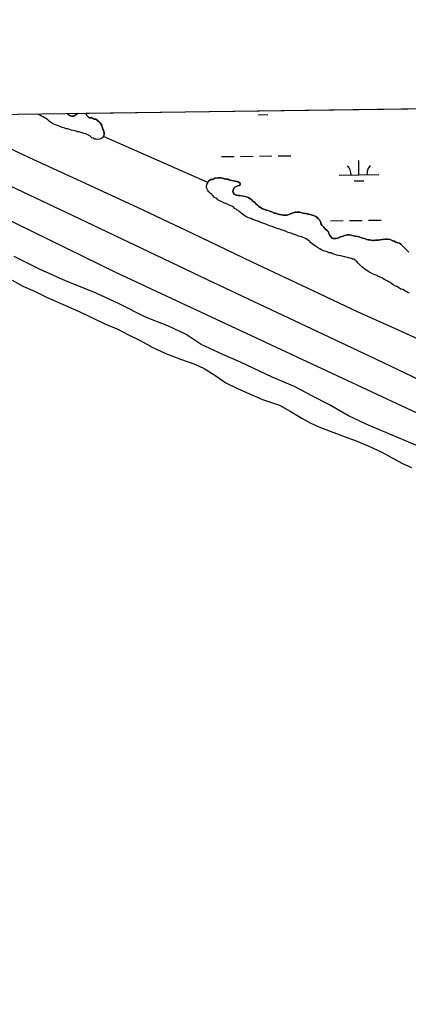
# Model space of a CAD drawing. Extents: x 3767014 to 3805179, y 361544 to 387384.
# Drawn here: x 3785636 to 3786618, y 383067 to 385588 of the extents above; entities that cross this region are included whole.
import ezdxf

# ---------------------------------------------------------------- set-up
doc = ezdxf.new("R2010")
doc.units = 0
for name, color, linetype in [('V-GRID-FRAM', 7, 'Continuous'), ('V-LEVE-TOET', 7, 'Continuous'), ('V-ROAD-CNTR', 7, 'Continuous'), ('V-TOPO-SHOR', 7, 'Continuous'), ('V-WETL-SWMP', 7, 'Continuous')]:
    doc.layers.add(name, color=color, linetype=linetype)

msp = doc.modelspace()

# ---------------------------------------------------------------- linework, layer by layer
at = {"layer": 'V-GRID-FRAM'}
msp.add_lwpolyline([(3771006.872, 385146.094), (3802799.803, 385587.734), (3803060.286, 367407.215), (3771251.489, 366965.353), (3771006.872, 385146.094)], dxfattribs=at)
at = {"layer": 'V-LEVE-TOET'}
for points in [[(3785229.031, 385343.656), (3785401.253, 385262.636), (3785579.952, 385182.434), (3785767.985, 385093.803), (3785961.066, 385001.729), (3786109.945, 384930.966), (3786344.505, 384820.27), (3786535.253, 384730.111), (3786798.512, 384604.558), (3786982.256, 384520.916), (3787275.356, 384382.834), (3787483.574, 384281.601), (3787733.581, 384171.402), (3787888.308, 384093.73), (3788026.329, 384028.681), (3788208.576, 383938.848), (3788256.29, 383912.541)], [(3785534.668, 385298.789), (3785659.893, 385239.827), (3785780.846, 385183.927), (3785932.816, 385113.574), (3786073.933, 385047.389), (3786223.212, 384975.084), (3786377.123, 384903.2), (3786491.111, 384848.792), (3786592.671, 384803.179), (3786721.759, 384744.633), (3786847.352, 384687.994), (3786943.883, 384643.505), (3787040.051, 384595.533), (3787163.328, 384538.877), (3787256.768, 384493.976), (3787317.247, 384465.833), (3787445.581, 384404.577), (3787566.172, 384345.582), (3787662.708, 384299.933), (3787805.001, 384231.824), (3787952.32, 384163.37), (3788045.375, 384118.465), (3788167.469, 384064.892), (3788259.36, 384020.753)]]:
    msp.add_lwpolyline(points, dxfattribs=at)
at = {"layer": 'V-ROAD-CNTR'}
msp.add_lwpolyline([(3785073.716, 385343.617), (3785880.029, 384948.357), (3786779.082, 384527.971), (3787910.793, 383993.231), (3788491.987, 383720.546), (3788908.924, 383525.296), (3789112.937, 383427.376), (3789311.371, 383323.382), (3789522.323, 383187.997), (3789685.314, 383062.493), (3789779.387, 382976.513), (3789859.849, 382866.935), (3789891.052, 382770.35), (3789903.157, 382676.983), (3789894.588, 382581.375), (3789862.465, 382479.224), (3789809.697, 382395.461), (3789745.649, 382318.203), (3789303.868, 381804.093), (3789127.236, 381599.191), (3788946.535, 381402.797), (3788210.168, 380604.051), (3788186.907, 380582.967)], dxfattribs=at)
at = {"layer": 'V-TOPO-SHOR'}
for points in [[(3785721.972, 385323.879), (3785718.536, 385325.225), (3785713.711, 385328.616), (3785710.262, 385331.334), (3785706.809, 385334.736), (3785704.052, 385336.773), (3785700.61, 385338.803), (3785697.853, 385340.841), (3785695.098, 385342.192), (3785692.348, 385343.542), (3785688.909, 385344.888), (3785686.153, 385346.925), (3785683.398, 385348.275), (3785680.648, 385349.627), (3785680.048, 385349.921)], [(3785755.946, 385350.975), (3785758.126, 385348.828), (3785760.886, 385346.104), (3785764.325, 385344.759), (3785767.757, 385344.099), (3785771.872, 385344.13), (3785774.604, 385345.52), (3785778.016, 385347.601), (3785780.738, 385350.364), (3785781.45, 385351.33)], [(3785802.859, 385351.627), (3785803.37, 385349.162), (3785805.453, 385345.748), (3785808.216, 385343.026), (3785810.978, 385340.304), (3785814.411, 385339.645), (3785817.839, 385339.669), (3785820.592, 385338.318), (3785824.028, 385336.972), (3785828.149, 385336.317), (3785830.905, 385334.281), (3785833.662, 385332.243), (3785836.421, 385330.208), (3785839.181, 385327.486), (3785841.258, 385324.76), (3785843.347, 385320.662), (3785844.058, 385317.238), (3785845.448, 385314.506), (3785846.159, 385311.083), (3785847.549, 385308.351), (3785848.26, 385304.927), (3785848.977, 385300.821), (3785849.008, 385296.706), (3785846.317, 385289.831)], [(3785846.317, 385289.831), (3785840.857, 385286.364), (3785837.428, 385286.337), (3785833.326, 385284.937), (3785829.208, 385285.592), (3785825.773, 385286.251), (3785821.646, 385288.279), (3785818.208, 385289.622), (3785814.761, 385292.34), (3785812.002, 385294.378), (3785809.246, 385296.414), (3785806.493, 385297.763), (3785803.05, 385299.797), (3785798.246, 385300.446), (3785794.123, 385301.785), (3785790.005, 385302.443), (3785785.876, 385304.468), (3785781.762, 385304.438), (3785778.325, 385305.783), (3785774.2, 385307.125), (3785770.084, 385307.78), (3785766.649, 385308.439), (3785761.837, 385310.461), (3785757.712, 385311.802), (3785753.593, 385312.458), (3785750.157, 385313.803), (3785746.722, 385314.463), (3785743.286, 385315.808), (3785739.847, 385317.156), (3785721.972, 385323.879)], [(3786108.428, 385167.672), (3786109.087, 385171.105), (3786110.439, 385173.857), (3786111.791, 385176.61), (3786113.14, 385179.362), (3786116.548, 385182.129), (3786119.28, 385183.522), (3786123.388, 385184.236), (3786126.807, 385185.633), (3786129.539, 385187.024), (3786133.647, 385187.741), (3786137.755, 385188.455), (3786141.188, 385187.796), (3786145.302, 385187.827), (3786148.734, 385187.165), (3786152.857, 385185.826), (3786156.982, 385184.484), (3786161.78, 385184.519), (3786164.533, 385183.169), (3786167.965, 385182.51), (3786172.088, 385181.168), (3786176.206, 385180.513), (3786180.325, 385179.858), (3786184.447, 385178.516), (3786187.882, 385177.857), (3786190.634, 385176.505), (3786193.391, 385174.469), (3786193.422, 385170.355), (3786190.69, 385168.964), (3786187.272, 385167.568), (3786183.167, 385166.167), (3786179.751, 385164.77), (3786177.03, 385162.007), (3786175.698, 385156.513), (3786175.039, 385153.08), (3786176.434, 385149.662), (3786178.51, 385146.936), (3786181.269, 385144.898), (3786184.701, 385144.239), (3786188.134, 385143.579), (3786191.562, 385143.604), (3786198.427, 385142.283), (3786201.86, 385141.624), (3786205.292, 385140.962), (3786209.413, 385140.309), (3786212.163, 385138.957), (3786214.916, 385137.605), (3786218.364, 385134.89), (3786221.807, 385132.856), (3786224.57, 385130.134), (3786227.326, 385128.099), (3786230.089, 385125.377), (3786232.856, 385121.969), (3786236.991, 385119.257), (3786239.754, 385116.536), (3786243.201, 385113.82), (3786246.643, 385111.786), (3786250.088, 385109.757), (3786253.52, 385109.095), (3786256.273, 385107.746), (3786259.023, 385106.394), (3786263.144, 385105.739), (3786265.894, 385104.389), (3786270.019, 385103.048), (3786273.458, 385101.702), (3786278.961, 385098.999), (3786283.079, 385098.343), (3786286.518, 385096.998), (3786289.95, 385096.338), (3786292.703, 385094.987), (3786298.191, 385094.341), (3786302.312, 385093.686), (3786307.794, 385093.727), (3786311.909, 385093.758), (3786316.011, 385095.159), (3786319.429, 385096.555), (3786323.531, 385097.956), (3786327.635, 385099.357), (3786332.424, 385100.764), (3786335.848, 385101.477), (3786339.274, 385101.501), (3786344.079, 385100.85), (3786348.888, 385099.515), (3786352.32, 385098.855), (3786356.439, 385098.2), (3786360.557, 385097.545), (3786365.366, 385096.209), (3786370.174, 385094.874), (3786375.669, 385093.543), (3786379.104, 385092.881), (3786381.854, 385091.532), (3786385.985, 385089.504), (3786388.062, 385086.778), (3786390.818, 385084.74), (3786393.579, 385082.019), (3786395.668, 385077.921), (3786397.059, 385075.189), (3786397.083, 385071.76), (3786399.852, 385068.354), (3786402.615, 385065.633), (3786404.691, 385062.905)], [(3786501.412, 384962.835), (3786497.959, 384966.239), (3786495.197, 384968.961), (3786491.744, 384972.363), (3786488.981, 384975.084), (3786484.838, 384979.168), (3786481.389, 384981.886), (3786477.271, 384982.539), (3786474.518, 384983.891), (3786471.086, 384984.55), (3786467.653, 384985.212), (3786464.901, 384986.563), (3786460.782, 384987.219), (3786457.35, 384987.878), (3786451.165, 384989.889), (3786447.046, 384990.545), (3786442.242, 384991.196), (3786436.747, 384992.525), (3786431.248, 384994.54), (3786426.439, 384995.878), (3786422.31, 384997.903), (3786418.192, 384998.559), (3786412.003, 385001.256), (3786406.506, 385002.587), (3786401.007, 385004.602), (3786398.255, 385005.954), (3786394.812, 385007.986), (3786388.617, 385011.367), (3786383.788, 385015.444), (3786381.035, 385016.796), (3786377.586, 385019.514), (3786374.825, 385022.235), (3786371.383, 385024.265), (3786369.304, 385026.993), (3786366.554, 385028.345), (3786363.791, 385031.066), (3786360.342, 385033.782), (3786356.903, 385035.13), (3786352.777, 385037.155), (3786348.652, 385038.497), (3786345.213, 385039.842), (3786341.097, 385040.498), (3786336.282, 385042.519), (3786332.844, 385043.864), (3786328.031, 385045.886), (3786321.16, 385047.891), (3786314.975, 385049.902), (3786309.476, 385051.919), (3786306.721, 385053.269), (3786303.971, 385054.621), (3786299.852, 385055.276), (3786297.1, 385056.626), (3786293.661, 385057.971), (3786288.166, 385059.302), (3786284.044, 385060.644), (3786281.291, 385061.995), (3786277.169, 385063.335), (3786274.414, 385064.686), (3786269.605, 385066.022), (3786265.483, 385067.363), (3786261.354, 385069.389), (3786258.601, 385070.74), (3786253.103, 385072.756), (3786245.541, 385075.443), (3786242.103, 385076.788), (3786238.664, 385078.134), (3786234.542, 385079.475), (3786228.35, 385082.172), (3786224.234, 385082.828), (3786221.475, 385084.863), (3786216.667, 385086.199), (3786210.476, 385088.896), (3786207.723, 385090.248), (3786204.966, 385092.283), (3786200.143, 385095.677), (3786194.628, 385099.748), (3786190.493, 385102.46), (3786188.417, 385105.188), (3786185.664, 385106.537), (3786182.907, 385108.575), (3786180.155, 385109.927), (3786177.392, 385112.649), (3786171.879, 385116.722), (3786167.754, 385118.061), (3786162.249, 385120.763), (3786157.436, 385122.784), (3786153.312, 385124.126), (3786148.499, 385126.147), (3786145.054, 385128.179), (3786141.618, 385129.524), (3786136.799, 385132.229), (3786134.032, 385135.637), (3786128.527, 385138.341), (3786124.378, 385143.108), (3786121.615, 385145.83), (3786117.476, 385149.228), (3786114.023, 385152.63), (3786111.256, 385156.037), (3786109.859, 385159.456), (3786108.538, 385162.687), (3786108.428, 385167.672)], [(3786404.691, 385062.905), (3786407.452, 385060.183), (3786410.217, 385057.461), (3786414.354, 385054.063), (3786416.431, 385051.336), (3786417.833, 385047.233), (3786419.228, 385043.815), (3786420.621, 385041.083), (3786422.697, 385038.355), (3786425.46, 385035.634), (3786428.899, 385034.288), (3786432.325, 385034.315), (3786436.44, 385034.343), (3786440.542, 385035.746), (3786443.96, 385037.143), (3786447.378, 385038.538), (3786451.48, 385039.94), (3786456.95, 385042.038), (3786461.059, 385042.752), (3786464.481, 385043.463), (3786469.279, 385043.5), (3786474.084, 385042.849), (3786480.265, 385041.524), (3786484.387, 385040.182), (3786490.562, 385039.541), (3786496.063, 385037.526), (3786500.186, 385036.186), (3786503.618, 385035.525), (3786507.05, 385034.866), (3786510.489, 385033.52), (3786513.928, 385032.172), (3786517.36, 385031.513), (3786521.479, 385030.858), (3786524.911, 385030.198), (3786528.344, 385029.537), (3786531.772, 385029.563), (3786535.194, 385030.274), (3786539.993, 385030.309), (3786543.421, 385030.333), (3786547.529, 385031.05), (3786553.01, 385031.775), (3786557.802, 385032.498), (3786561.91, 385033.213), (3786566.025, 385033.243), (3786569.457, 385032.582), (3786572.89, 385031.923), (3786577.018, 385029.895), (3786579.771, 385028.545), (3786583.203, 385027.886), (3786587.336, 385025.172), (3786592.147, 385023.837), (3786596.27, 385022.498), (3786599.712, 385020.466), (3786603.861, 385015.696), (3786606.618, 385013.661), (3786608.695, 385010.933), (3786612.148, 385007.531), (3786614.91, 385004.809), (3786617.667, 385002.771), (3786619.746, 385000.045)], [(3786657.689, 384503.27), (3786513.266, 384563.909), (3786467.174, 384585.508), (3786418.972, 384613.946), (3786374.244, 384636.243), (3786332.528, 384659.107), (3786274.346, 384683.771), (3786194.538, 384721.575), (3786149.144, 384741.123), (3786094.798, 384766.088), (3786056.9, 384791.862), (3786010.122, 384813.456), (3785953.738, 384835.665), (3785886.988, 384869.453), (3785829.203, 384895.763), (3785751.498, 384927.413), (3785687.525, 384956.423), (3785621.469, 384988.843)], [(3786621.88, 384896.537), (3786617.755, 384897.877), (3786614.999, 384899.915), (3786611.562, 384901.26), (3786608.803, 384903.296), (3786604.675, 384905.321), (3786599.872, 384905.973), (3786596.423, 384908.69), (3786589.538, 384912.751), (3786586.099, 384914.097), (3786580.59, 384917.484), (3786577.147, 384919.516), (3786572.322, 384922.91), (3786568.88, 384924.941), (3786564.747, 384927.653), (3786561.308, 384928.998), (3786557.179, 384931.026), (3786553.04, 384934.421), (3786545.479, 384937.108), (3786542.727, 384938.46), (3786539.97, 384940.496), (3786533.785, 384942.507), (3786529.656, 384944.532), (3786523.461, 384947.916), (3786517.27, 384950.613), (3786512.447, 384954.004), (3786508.312, 384956.718), (3786504.173, 384960.114), (3786501.412, 384962.835)], [(3785616.973, 384928.89), (3785643.823, 384914.005), (3785674.774, 384900.521), (3785703.677, 384885.65), (3785786.212, 384849.923), (3785850.892, 384818.179), (3785885.276, 384804.033), (3785909.36, 384791.87), (3785940.328, 384776.33), (3785972.68, 384758.744), (3786007.078, 384742.542), (3786042.144, 384729.091), (3786078.574, 384716.334), (3786101.964, 384705.537), (3786129.514, 384688.6), (3786157.078, 384669.607), (3786186.668, 384654.74), (3786214.871, 384641.924), (3786249.945, 384627.098), (3786292.561, 384612.33), (3786319.409, 384597.445), (3786349.019, 384579.839), (3786372.423, 384566.984), (3786392.371, 384558.218), (3786420.565, 384546.772), (3786452.187, 384535.35), (3786486.56, 384522.577), (3786516.821, 384509.775), (3786551.906, 384493.577), (3786602.158, 384465.841), (3786626.234, 384455.048)]]:
    msp.add_lwpolyline(points, dxfattribs=at)
at = {"layer": 'V-WETL-SWMP'}
for p, q in [((3785802.904, 385351.628), (3786618.25, 385362.954)), ((3785755.944, 385350.975), (3785781.45, 385351.33)), ((3785760.887, 385346.105), (3785755.944, 385350.975)), ((3785764.325, 385344.759), (3785760.887, 385346.105)), ((3785767.758, 385344.099), (3785764.325, 385344.759)), ((3785771.871, 385344.129), (3785767.758, 385344.099)), ((3785774.603, 385345.52), (3785771.871, 385344.129)), ((3785778.016, 385347.602), (3785774.603, 385345.52)), ((3785780.738, 385350.365), (3785778.016, 385347.602)), ((3785781.45, 385351.33), (3785780.738, 385350.365)), ((3785803.371, 385349.161), (3785802.904, 385351.628)), ((3785805.453, 385345.748), (3785803.371, 385349.161)), ((3785810.978, 385340.304), (3785805.453, 385345.748)), ((3785814.411, 385339.644), (3785810.978, 385340.304)), ((3785817.839, 385339.669), (3785814.411, 385339.644)), ((3785820.591, 385338.318), (3785817.839, 385339.669)), ((3785824.029, 385336.972), (3785820.591, 385338.318)), ((3786239.164, 385347.631), (3786263.162, 385347.965)), ((3785828.148, 385336.317), (3785824.029, 385336.972)), ((3785836.42, 385330.208), (3785828.148, 385336.317)), ((3785839.182, 385327.486), (3785836.42, 385330.208)), ((3785841.259, 385324.759), (3785839.182, 385327.486)), ((3785843.346, 385320.661), (3785841.259, 385324.759)), ((3785844.057, 385317.238), (3785843.346, 385320.661)), ((3785845.448, 385314.506), (3785844.057, 385317.238)), ((3785846.159, 385311.083), (3785845.448, 385314.506)), ((3785847.55, 385308.351), (3785846.159, 385311.083)), ((3785847.469, 385292.777), (3785849.007, 385296.707)), ((3786111.417, 385175.849), (3785847.469, 385292.777)), ((3785848.977, 385300.82), (3785847.55, 385308.351)), ((3785849.007, 385296.707), (3785848.977, 385300.82)), ((3786145.783, 385241.684), (3786177.78, 385242.128)), ((3786193.778, 385242.351), (3786225.775, 385242.795)), ((3786241.773, 385243.017), (3786273.77, 385243.462)), ((3786289.769, 385243.684), (3786321.766, 385244.129)), ((3786493.77, 385195.771), (3786493.27, 385231.768)), ((3786129.538, 385187.024), (3786126.806, 385185.633)), ((3786137.755, 385188.456), (3786129.538, 385187.024)), ((3786141.188, 385187.796), (3786137.755, 385188.456)), ((3786145.301, 385187.826), (3786141.188, 385187.796)), ((3786148.734, 385187.166), (3786145.301, 385187.826)), ((3786156.981, 385184.484), (3786148.734, 385187.166)), ((3786443.775, 385195.077), (3786543.765, 385196.466)), ((3786113.141, 385179.362), (3786111.417, 385175.849)), ((3786116.548, 385182.129), (3786113.141, 385179.362)), ((3786119.28, 385183.521), (3786116.548, 385182.129)), ((3786123.389, 385184.237), (3786119.28, 385183.521)), ((3786126.806, 385185.633), (3786123.389, 385184.237)), ((3786161.78, 385184.52), (3786156.981, 385184.484)), ((3786164.532, 385183.169), (3786161.78, 385184.52)), ((3786167.965, 385182.509), (3786164.532, 385183.169)), ((3786172.088, 385181.168), (3786167.965, 385182.509)), ((3786180.325, 385179.857), (3786172.088, 385181.168)), ((3786175.698, 385156.513), (3786177.029, 385162.008)), ((3786177.029, 385162.008), (3786179.751, 385164.77)), ((3786179.751, 385164.77), (3786183.168, 385166.166)), ((3786184.448, 385178.517), (3786180.325, 385179.857)), ((3786183.168, 385166.166), (3786187.272, 385167.568)), ((3786187.881, 385177.856), (3786184.448, 385178.517)), ((3786187.272, 385167.568), (3786190.689, 385168.964)), ((3786190.634, 385176.505), (3786187.881, 385177.856)), ((3786193.391, 385174.469), (3786190.634, 385176.505)), ((3786190.689, 385168.964), (3786193.421, 385170.356)), ((3786193.421, 385170.356), (3786193.391, 385174.469)), ((3786481.985, 385180.175), (3786505.983, 385180.508)), ((3786175.038, 385153.08), (3786175.698, 385156.513)), ((3786176.434, 385149.663), (3786175.038, 385153.08)), ((3786178.511, 385146.936), (3786176.434, 385149.663)), ((3786181.268, 385144.899), (3786178.511, 385146.936)), ((3786188.134, 385143.579), (3786181.268, 385144.899)), ((3786191.562, 385143.604), (3786188.134, 385143.579)), ((3786205.293, 385140.963), (3786191.562, 385143.604)), ((3786209.412, 385140.308), (3786205.293, 385140.963)), ((3786214.916, 385137.606), (3786209.412, 385140.308)), ((3786218.364, 385134.889), (3786214.916, 385137.606)), ((3786221.807, 385132.857), (3786218.364, 385134.889)), ((3786224.57, 385130.135), (3786221.807, 385132.857)), ((3786227.327, 385128.099), (3786224.57, 385130.135)), ((3786230.09, 385125.377), (3786227.327, 385128.099)), ((3786232.857, 385121.969), (3786230.09, 385125.377)), ((3786236.991, 385119.258), (3786232.857, 385121.969)), ((3786239.753, 385116.536), (3786236.991, 385119.258)), ((3786243.201, 385113.819), (3786239.753, 385116.536)), ((3786250.087, 385109.756), (3786243.201, 385113.819)), ((3786253.52, 385109.096), (3786250.087, 385109.756)), ((3786259.024, 385106.394), (3786253.52, 385109.096)), ((3786263.143, 385105.739), (3786259.024, 385106.394)), ((3786265.895, 385104.388), (3786263.143, 385105.739)), ((3786270.019, 385103.047), (3786265.895, 385104.388)), ((3786273.457, 385101.701), (3786270.019, 385103.047)), ((3786278.961, 385098.999), (3786273.457, 385101.701)), ((3786283.08, 385098.344), (3786278.961, 385098.999)), ((3786286.517, 385096.998), (3786283.08, 385098.344)), ((3786289.95, 385096.338), (3786286.517, 385096.998)), ((3786292.703, 385094.987), (3786289.95, 385096.338)), ((3786298.192, 385094.342), (3786292.703, 385094.987)), ((3786302.311, 385093.687), (3786298.192, 385094.342)), ((3786311.908, 385093.758), (3786302.311, 385093.687)), ((3786316.012, 385095.159), (3786311.908, 385093.758)), ((3786319.429, 385096.556), (3786316.012, 385095.159)), ((3786327.636, 385099.358), (3786319.429, 385096.556)), ((3786332.424, 385100.765), (3786327.636, 385099.358)), ((3786335.847, 385101.476), (3786332.424, 385100.765)), ((3786339.275, 385101.501), (3786335.847, 385101.476)), ((3786344.079, 385100.851), (3786339.275, 385101.501)), ((3786348.888, 385099.515), (3786344.079, 385100.851)), ((3786352.321, 385098.855), (3786348.888, 385099.515)), ((3786360.557, 385097.544), (3786352.321, 385098.855)), ((3786370.175, 385094.873), (3786360.557, 385097.544)), ((3786375.67, 385093.542), (3786370.175, 385094.873)), ((3786379.103, 385092.882), (3786375.67, 385093.542)), ((3786385.984, 385089.505), (3786379.103, 385092.882)), ((3786388.061, 385086.778), (3786385.984, 385089.505)), ((3786390.818, 385084.741), (3786388.061, 385086.778)), ((3786393.58, 385082.019), (3786390.818, 385084.741)), ((3786397.059, 385075.189), (3786393.58, 385082.019)), ((3786397.084, 385071.761), (3786397.059, 385075.189)), ((3786399.852, 385068.354), (3786397.084, 385071.761)), ((3786402.614, 385065.632), (3786399.852, 385068.354)), ((3786404.691, 385062.905), (3786402.614, 385065.632)), ((3786410.216, 385057.461), (3786404.691, 385062.905)), ((3786421.972, 385079.331), (3786453.969, 385079.775)), ((3786469.968, 385079.997), (3786501.965, 385080.442)), ((3786517.963, 385080.664), (3786549.96, 385081.108)), ((3786414.354, 385054.063), (3786410.216, 385057.461)), ((3786416.431, 385051.336), (3786414.354, 385054.063)), ((3786417.833, 385047.233), (3786416.431, 385051.336)), ((3786419.229, 385043.815), (3786417.833, 385047.233)), ((3786420.621, 385041.083), (3786419.229, 385043.815)), ((3786422.697, 385038.356), (3786420.621, 385041.083)), ((3786425.46, 385035.634), (3786422.697, 385038.356)), ((3786428.898, 385034.288), (3786425.46, 385035.634)), ((3786440.542, 385035.746), (3786436.439, 385034.344)), ((3786447.377, 385038.538), (3786440.542, 385035.746)), ((3786451.481, 385039.94), (3786447.377, 385038.538)), ((3786456.95, 385042.037), (3786451.481, 385039.94)), ((3786464.481, 385043.464), (3786456.95, 385042.037)), ((3786469.28, 385043.499), (3786464.481, 385043.464)), ((3786474.084, 385042.849), (3786469.28, 385043.499)), ((3786480.264, 385041.523), (3786474.084, 385042.849)), ((3786484.387, 385040.183), (3786480.264, 385041.523)), ((3786490.562, 385039.542), (3786484.387, 385040.183)), ((3786496.062, 385037.526), (3786490.562, 385039.542)), ((3786500.185, 385036.186), (3786496.062, 385037.526)), ((3786507.051, 385034.865), (3786500.185, 385036.186)), ((3786513.927, 385032.173), (3786507.051, 385034.865)), ((3786436.439, 385034.344), (3786428.898, 385034.288)), ((3786521.478, 385030.858), (3786513.927, 385032.173)), ((3786528.344, 385029.537), (3786521.478, 385030.858)), ((3786531.772, 385029.563), (3786528.344, 385029.537)), ((3786535.194, 385030.273), (3786531.772, 385029.563)), ((3786543.421, 385030.334), (3786535.194, 385030.273)), ((3786547.529, 385031.05), (3786543.421, 385030.334)), ((3786553.009, 385031.776), (3786547.529, 385031.05)), ((3786561.911, 385033.213), (3786553.009, 385031.776)), ((3786566.024, 385033.243), (3786561.911, 385033.213)), ((3786572.89, 385031.923), (3786566.024, 385033.243)), ((3786579.77, 385028.545), (3786572.89, 385031.923)), ((3786583.203, 385027.885), (3786579.77, 385028.545)), ((3786587.337, 385025.173), (3786583.203, 385027.885)), ((3786592.146, 385023.838), (3786587.337, 385025.173)), ((3786596.269, 385022.497), (3786592.146, 385023.838)), ((3786599.712, 385020.465), (3786596.269, 385022.497)), ((3786603.861, 385015.697), (3786599.712, 385020.465)), ((3786606.618, 385013.66), (3786603.861, 385015.697)), ((3786608.695, 385010.933), (3786606.618, 385013.66)), ((3786614.911, 385004.809), (3786608.695, 385010.933)), ((3786617.668, 385002.772), (3786614.911, 385004.809)), ((3786619.745, 385000.045), (3786617.668, 385002.772))]:
    msp.add_line(p, q, dxfattribs=at)
for centre, start, end in [((3786438.526, 385195.478), 0.024037, 41.567696), ((3786549.001, 385197.013), 140.024034, 181.567693)]:
    msp.add_arc(centre, 35.246, start, end, dxfattribs=at)

doc.saveas('drawing.dxf')
